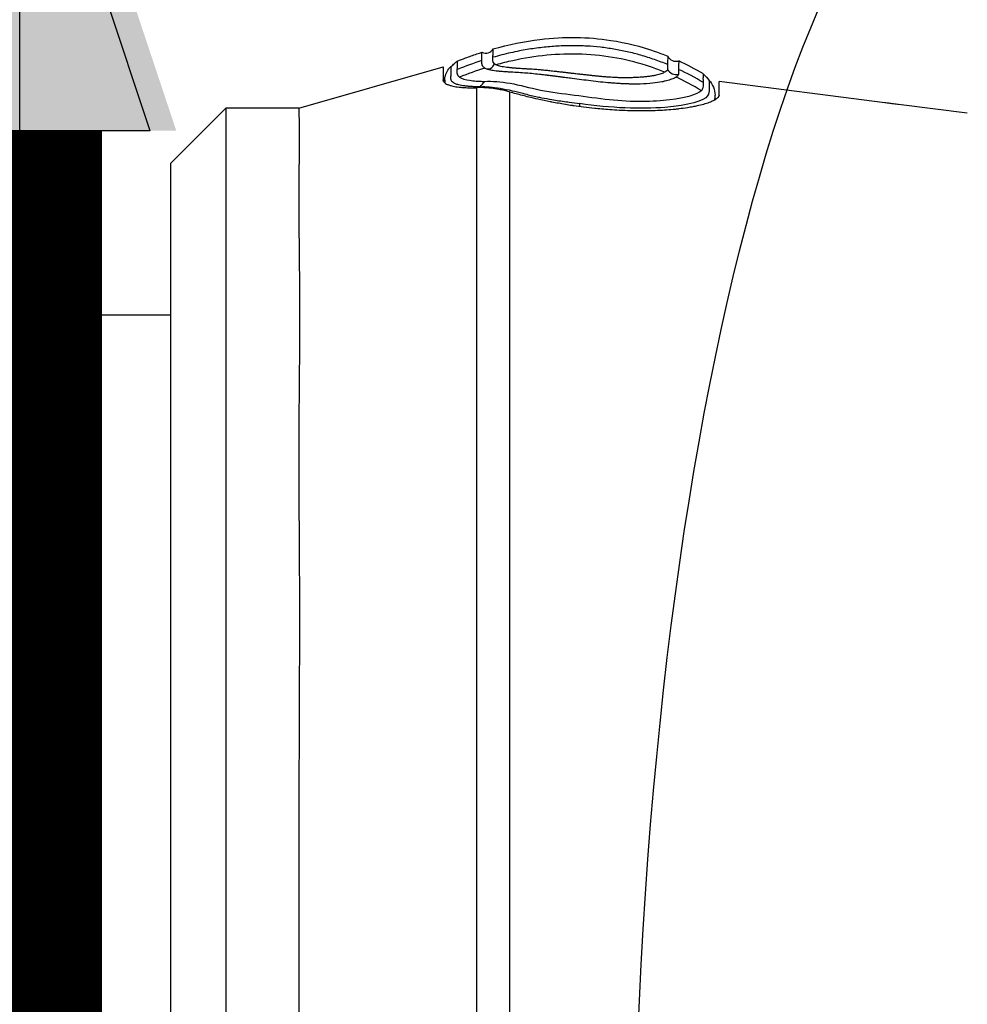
# Model space of a CAD drawing. Header units: millimetres. Extents: x 0 to 4378, y 0 to 2397.
# Tile 480 of 656: x 1405 to 1439, y 1876 to 1911. Entities that reach past the tile are written whole.
import ezdxf

# ---------------------------------------------------------------- set-up
doc = ezdxf.new("R2010")
doc.units = ezdxf.units.MM
doc.header["$LTSCALE"] = 0.2
doc.layers.add('12_Before Rev.Num.', color=5, linetype='Continuous')
doc.layers.add('13_After Rev.Num.', color=6, linetype='Continuous')
doc.styles.add('Rainbow-4.0 Style', font='malgunsl.ttf')
doc.dimstyles.new('Rainbow-4.0 Style', dxfattribs={"dimtxt": 3.5, "dimasz": 2.5, "dimexe": 1, "dimexo": 1, "dimgap": 1, "dimtad": 1, "dimdsep": 46, "dimtxsty": 'Rainbow-4.0 Style', "dimcen": 0, "dimclrd": 251, "dimclre": 251, "dimclrt": 7, "dimazin": 3, "dimtp": 0.1, "dimtm": 0.1, "dimtfac": 0.61, "dimtmove": 0, "dimatfit": 3, "dimfxl": 1, "dimlwd": -1, "dimlwe": -1, "dimarcsym": 1})

# ---------------------------------------------------------------- blocks, each defined once
blk = doc.blocks.new('*D149')
at = {"color": 251, "linetype": 'ByBlock', "transparency": 16777216}
for p, q in [((1404.744, 1904.59), (1404.744, 1965.265)), ((1501.444, 1915.281), (1501.444, 1965.265)), ((1488.944, 1960.265), (1417.244, 1960.265))]:
    blk.add_line(p, q, dxfattribs=at)
at = {"color": 251, "transparency": 16777216}
for points in [[(1417.244, 1962.349), (1417.244, 1958.182), (1404.744, 1960.265)], [(1488.944, 1962.349), (1488.944, 1958.182), (1501.444, 1960.265)]]:
    blk.add_solid(points, dxfattribs=at)
at = {"layer": 'Defpoints', "color": 0, "transparency": 16777216}
for p in [(1404.744, 1960.265), (1501.444, 1910.281), (1404.744, 1899.59)]:
    blk.add_point(p, dxfattribs=at)
at = {"color": 7, "transparency": 16777216, "insert": (1453.094, 1974.313), "char_height": 17.5, "attachment_point": 5, "style": 'Rainbow-4.0 Style'}
blk.add_mtext('96.7', dxfattribs=at)
blk = doc.blocks.new('Blk$A17R2-5W24F')
for p, q in [((-197.241, 1408.2), (-191.98, 1409.703)), ((-191.98, 1409.26), (-191.98, 1409.257)), ((-191.927, 1409.176), (-191.927, 1409.125)), ((-181.938, 1408.68), (-181.938, 1409.168)), ((-181.938, 1408.68), (-181.938, 1409.168)), ((-175.9, 1408.399), (-181.938, 1409.168)), ((-182.086, 1408.557), (-182.086, 1408.538)), ((-201.9, 1406.2), (-199.9, 1408.2)), ((-199.9, 1408.2), (-199.9, 1330.2)), ((-197.241, 1408.2), (-199.9, 1408.2)), ((-189.566, 1408.299), (-189.566, 1408.299)), ((-187.015, 1408.368), (-187.015, 1408.257)), ((-172.9, 1408.014), (-175.4, 1408.332)), ((-189.566, 1406.839), (-189.566, 1406.839)), ((-189.566, 1406.439), (-189.566, 1406.439)), ((-201.9, 1332.2), (-201.9, 1406.2)), ((-189.566, 1405.438), (-189.566, 1405.438)), ((-189.566, 1405.438), (-189.566, 1405.438)), ((-207.4, 1399.675), (-206.4, 1400.675)), ((-206.4, 1400.675), (-206.4, 1337.725)), ((-201.9, 1400.675), (-206.4, 1400.675)), ((-207.4, 1338.725), (-207.4, 1399.675))]:
    blk.add_line(p, q)
for centre, major_axis, ratio, start_param, end_param in [((-190.482, 1410.596), (-0.199, 0.356), 0.831407, 2.296035, 3.622073), ((-346.402, 580.065), (160.838, 830.247), 0.102375, 0.056039, 0.065477), ((-183.497, 1410.262), (-0.344, -0.089), 0.999995, 0.248571, 1.570796), ((-668.912, -1187.939), (-483.31, -2598.562), 0.058286, 3.120436, 3.126751), ((-190.404, 1410.061), (0.103, -0.425), 0.704383, 5.765376, 7.080828), ((-183.492, 1409.786), (-0.225, -0.286), 0.974625, 5.861247, 7.187926), ((-181.898, 1368.514), (-1.503, 41.407), 0.004407, 0.122192, 0.153006), ((-184.743, 1398.865), (-4.562, 11.076), 0.720786, 5.518786, 5.618693), ((-184.849, 1398.381), (4.315, -11.319), 0.717714, 2.404672, 2.506539)]:
    blk.add_ellipse(centre, major_axis=major_axis, ratio=ratio, start_param=start_param, end_param=end_param)
for points, knots in [([(-190.169, 1410.356), (-189.59, 1410.52), (-189.02, 1410.635), (-187.575, 1410.81), (-186.714, 1410.799), (-185.329, 1410.585), (-184.794, 1410.451), (-184.114, 1410.214), (-183.96, 1410.155), (-183.808, 1410.092)], [0.073579, 0.073579, 0.073579, 0.073579, 1.773456, 1.773456, 4.450629, 4.450629, 6.187837, 6.187837, 6.697117, 6.697117, 6.697117, 6.697117]), ([(-191.469, 1409.915), (-191.368, 1409.955), (-191.268, 1409.994), (-191.031, 1410.081), (-190.895, 1410.129), (-190.696, 1410.195), (-190.634, 1410.216), (-190.572, 1410.235)], [-1.0896741, -1.0896741, -1.0896741, -1.0896741, -0.7634499, -0.7634499, -0.3184296, -0.3184296, -0.1133023, -0.1133023, -0.1133023, -0.1133023]), ([(-190.577, 1409.93), (-190.577, 1409.982), (-190.573, 1410.028), (-190.569, 1410.106), (-190.57, 1410.138), (-190.57, 1410.212), (-190.571, 1410.236), (-190.572, 1410.235)], [-0.4993421, -0.4993421, -0.4993421, -0.4993421, -0.3742808, -0.3742808, -0.2496082, -0.2496082, -0.0000001, -0.0000001, -0.0000001, -0.0000001]), ([(-183.811, 1409.787), (-183.969, 1409.852), (-184.129, 1409.913), (-184.453, 1410.026), (-184.618, 1410.079), (-184.95, 1410.174), (-185.116, 1410.217), (-185.445, 1410.291), (-185.607, 1410.323), (-185.932, 1410.377), (-186.096, 1410.4), (-186.425, 1410.437), (-186.59, 1410.451), (-186.844, 1410.465), (-186.932, 1410.469), (-187.196, 1410.476), (-187.373, 1410.476), (-187.733, 1410.465), (-187.915, 1410.455), (-188.283, 1410.423), (-188.468, 1410.402), (-188.838, 1410.35), (-189.023, 1410.319), (-189.316, 1410.262), (-189.423, 1410.24), (-189.742, 1410.168), (-189.955, 1410.114), (-190.17, 1410.053)], [1.942734, 1.942734, 1.942734, 1.942734, 2.457474, 2.457474, 2.98419, 2.98419, 3.510907, 3.510907, 4.015962, 4.015962, 4.522549, 4.522549, 5.027309, 5.027309, 5.294969, 5.294969, 5.829294, 5.829294, 6.374332, 6.374332, 6.921029, 6.921029, 7.461655, 7.461655, 7.771433, 7.771433, 8.384461, 8.384461, 8.384461, 8.384461]), ([(-190.17, 1410.053), (-190.168, 1410.12), (-190.168, 1410.176), (-190.167, 1410.313), (-190.169, 1410.357), (-190.169, 1410.356)], [-5.096168, -5.096168, -5.096168, -5.096168, -3.43283, -3.43283, 0, 0, 0, 0]), ([(-183.918, 1409.511), (-184.087, 1409.58), (-184.258, 1409.644), (-185.234, 1409.974), (-186.09, 1410.132), (-186.95, 1410.165), (-187.796, 1410.196), (-188.631, 1410.108), (-189.652, 1409.885), (-189.856, 1409.835), (-190.06, 1409.778)], [1.993029, 1.993029, 1.993029, 1.993029, 2.541442, 2.541442, 5.082989, 5.1247, 5.1247, 7.624618, 7.624618, 8.25646, 8.25646, 8.25646, 8.25646]), ([(-191.698, 1409.716), (-191.655, 1409.753), (-191.614, 1409.789), (-191.573, 1409.825), (-191.538, 1409.855), (-191.503, 1409.885), (-191.469, 1409.915)], [-0.3063844, -0.3063844, -0.3063844, -0.3063844, -0.1395606, -0.1395606, -0.1395606, 0, 0, 0, 0]), ([(-191.47, 1409.609), (-191.46, 1409.715), (-191.465, 1409.793), (-191.466, 1409.893), (-191.467, 1409.917), (-191.469, 1409.915)], [35.720727, 35.720727, 35.720727, 35.720727, 38.259702, 38.259702, 40.798702, 40.798702, 40.798702, 40.798702]), ([(-190.465, 1409.658), (-190.484, 1409.671), (-190.498, 1409.683), (-190.51, 1409.695), (-190.512, 1409.696), (-190.513, 1409.698), (-190.514, 1409.699), (-190.517, 1409.701), (-190.519, 1409.704), (-190.521, 1409.706), (-190.532, 1409.718), (-190.54, 1409.731), (-190.547, 1409.743), (-190.549, 1409.746), (-190.55, 1409.75), (-190.552, 1409.753), (-190.557, 1409.763), (-190.561, 1409.774), (-190.564, 1409.784), (-190.564, 1409.785), (-190.564, 1409.786), (-190.564, 1409.786), (-190.565, 1409.79), (-190.566, 1409.794), (-190.567, 1409.798), (-190.57, 1409.81), (-190.571, 1409.822), (-190.573, 1409.834), (-190.573, 1409.838), (-190.573, 1409.841), (-190.573, 1409.844), (-190.575, 1409.859), (-190.575, 1409.874), (-190.576, 1409.888), (-190.576, 1409.891), (-190.576, 1409.894), (-190.576, 1409.896), (-190.576, 1409.9), (-190.576, 1409.903), (-190.576, 1409.907), (-190.576, 1409.915), (-190.577, 1409.923), (-190.577, 1409.93)], [-6.865662, -6.865662, -6.865662, -6.865662, -6.609399, -6.609399, -6.609399, -6.579813, -6.579813, -6.579813, -6.53091, -6.53091, -6.53091, -6.266176, -6.266176, -6.266176, -6.199058, -6.199058, -6.199058, -5.970801, -5.970801, -5.970801, -5.957017, -5.957017, -5.957017, -5.869205, -5.869205, -5.869205, -5.609456, -5.609456, -5.609456, -5.540502, -5.540502, -5.540502, -5.212131, -5.212131, -5.212131, -5.149586, -5.149586, -5.149586, -5.069835, -5.069835, -5.069835, -4.883829, -4.883829, -4.883829, -4.883829]), ([(-190.118, 1409.817), (-190.19, 1409.897), (-190.172, 1409.976), (-190.17, 1410.049), (-190.17, 1410.051), (-190.17, 1410.053)], [-6.865662, -6.865662, -6.865662, -6.865662, -5.149247, -5.149247, -5.09617, -5.09617, -5.09617, -5.09617]), ([(-183.407, 1409.919), (-183.407, 1409.919), (-183.408, 1409.893), (-183.409, 1409.829), (-183.41, 1409.814), (-183.41, 1409.786), (-183.41, 1409.773), (-183.411, 1409.718), (-183.411, 1409.669), (-183.412, 1409.612)], [-0.5012623, -0.5012623, -0.5012623, -0.5012623, -0.2506621, -0.2506621, -0.1880427, -0.1880427, -0.1410103, -0.1410103, -0.0000618, -0.0000618, -0.0000618, -0.0000618]), ([(-191.98, 1409.703), (-191.98, 1409.703), (-191.98, 1409.703), (-191.98, 1409.703), (-191.98, 1409.555), (-191.98, 1409.257)], [0.6052494, 0.6052494, 0.6052494, 0.6052494, 0.6061918, 0.6061918, 1.2123836, 1.2123836, 1.2123836, 1.2123836]), ([(-191.927, 1409.218), (-191.927, 1409.36), (-191.869, 1409.515), (-191.777, 1409.632), (-191.753, 1409.663), (-191.726, 1409.692), (-191.698, 1409.716)], [0, 0, 0, 0, 0.4588307, 0.4588307, 0.4588307, 0.5812012, 0.5812012, 0.5812012, 0.5812012]), ([(-190.636, 1408.983), (-190.681, 1408.982), (-190.725, 1408.981), (-190.768, 1408.981), (-190.804, 1408.981), (-190.839, 1408.982), (-190.873, 1408.983), (-190.931, 1408.985), (-190.988, 1408.988), (-191.041, 1408.993), (-191.056, 1408.994), (-191.071, 1408.995), (-191.086, 1408.997), (-191.139, 1409.002), (-191.189, 1409.008), (-191.235, 1409.014), (-191.241, 1409.015), (-191.248, 1409.016), (-191.255, 1409.017), (-191.258, 1409.018), (-191.261, 1409.018), (-191.264, 1409.018), (-191.337, 1409.03), (-191.4, 1409.043), (-191.455, 1409.059), (-191.464, 1409.062), (-191.474, 1409.065), (-191.483, 1409.068), (-191.523, 1409.082), (-191.558, 1409.097), (-191.586, 1409.113), (-191.596, 1409.118), (-191.604, 1409.124), (-191.612, 1409.13), (-191.614, 1409.131), (-191.615, 1409.132), (-191.616, 1409.133), (-191.655, 1409.161), (-191.677, 1409.192), (-191.689, 1409.223), (-191.691, 1409.228), (-191.693, 1409.232), (-191.694, 1409.236), (-191.706, 1409.275), (-191.703, 1409.315), (-191.699, 1409.353), (-191.696, 1409.376), (-191.693, 1409.399), (-191.691, 1409.421), (-191.691, 1409.43), (-191.69, 1409.438), (-191.691, 1409.446), (-191.691, 1409.447), (-191.691, 1409.448), (-191.691, 1409.449), (-191.693, 1409.486), (-191.694, 1409.519), (-191.694, 1409.548), (-191.695, 1409.56), (-191.695, 1409.572), (-191.695, 1409.582), (-191.696, 1409.608), (-191.696, 1409.63), (-191.697, 1409.648), (-191.697, 1409.65), (-191.697, 1409.652), (-191.697, 1409.654), (-191.697, 1409.654), (-191.697, 1409.655), (-191.697, 1409.655), (-191.697, 1409.671), (-191.698, 1409.684), (-191.698, 1409.694), (-191.698, 1409.704), (-191.698, 1409.711), (-191.698, 1409.714), (-191.698, 1409.716), (-191.698, 1409.717), (-191.698, 1409.716), (-191.698, 1409.716), (-191.698, 1409.716), (-191.698, 1409.716)], [-37.039105, -37.039105, -37.039105, -37.039105, -36.822836, -36.822836, -36.822836, -36.643389, -36.643389, -36.643389, -36.332343, -36.332343, -36.332343, -36.24204, -36.24204, -36.24204, -35.922154, -35.922154, -35.922154, -35.874662, -35.874662, -35.874662, -35.852961, -35.852961, -35.852961, -35.331588, -35.331588, -35.331588, -35.24004, -35.24004, -35.24004, -34.826921, -34.826921, -34.826921, -34.689772, -34.689772, -34.689772, -34.66644, -34.66644, -34.66644, -33.987442, -33.987442, -33.987442, -33.892512, -33.892512, -33.892512, -33.050799, -33.050799, -33.050799, -32.53158, -32.53158, -32.53158, -32.31956, -32.31956, -32.31956, -32.29683, -32.29683, -32.29683, -31.361691, -31.361691, -31.361691, -30.969429, -30.969429, -30.969429, -30.041878, -30.041878, -30.041878, -29.935323, -29.935323, -29.935323, -29.920458, -29.920458, -29.920458, -29.01852, -29.01852, -29.01852, -28.106501, -28.106501, -28.106501, -27.574383, -27.574383, -27.574383, -27.547428, -27.547428, -27.547428, -27.547428]), ([(-191.389, 1409.331), (-191.395, 1409.336), (-191.4, 1409.341), (-191.405, 1409.345), (-191.415, 1409.356), (-191.424, 1409.367), (-191.432, 1409.378), (-191.437, 1409.386), (-191.442, 1409.394), (-191.447, 1409.401), (-191.451, 1409.409), (-191.455, 1409.417), (-191.458, 1409.425), (-191.462, 1409.435), (-191.465, 1409.444), (-191.467, 1409.453), (-191.469, 1409.46), (-191.47, 1409.466), (-191.471, 1409.472), (-191.473, 1409.488), (-191.474, 1409.503), (-191.474, 1409.519), (-191.474, 1409.52), (-191.474, 1409.52), (-191.474, 1409.52), (-191.474, 1409.536), (-191.474, 1409.55), (-191.473, 1409.565), (-191.473, 1409.567), (-191.473, 1409.569), (-191.473, 1409.572), (-191.472, 1409.584), (-191.47, 1409.597), (-191.47, 1409.609)], [33.655801, 33.655801, 33.655801, 33.655801, 33.760753, 33.760753, 33.760753, 33.999826, 33.999826, 33.999826, 34.167322, 34.167322, 34.167322, 34.344655, 34.344655, 34.344655, 34.552306, 34.552306, 34.552306, 34.688313, 34.688313, 34.688313, 35.03414, 35.03414, 35.03414, 35.045022, 35.045022, 35.045022, 35.377316, 35.377316, 35.377316, 35.42629, 35.42629, 35.42629, 35.7207, 35.7207, 35.7207, 35.7207]), ([(-183.504, 1409.33), (-183.521, 1409.32), (-183.539, 1409.309), (-183.56, 1409.299), (-183.58, 1409.289), (-183.603, 1409.279), (-183.627, 1409.269), (-183.652, 1409.259), (-183.679, 1409.249), (-183.707, 1409.24), (-183.736, 1409.23), (-183.766, 1409.221), (-183.799, 1409.212), (-183.832, 1409.202), (-183.867, 1409.193), (-183.904, 1409.185), (-183.941, 1409.176), (-183.98, 1409.168), (-184.021, 1409.16), (-184.122, 1409.14), (-184.234, 1409.123), (-184.357, 1409.109), (-184.497, 1409.093), (-184.649, 1409.084), (-184.811, 1409.08), (-184.861, 1409.079), (-184.911, 1409.078), (-184.963, 1409.078), (-184.979, 1409.078), (-184.995, 1409.078), (-185.011, 1409.078), (-185.065, 1409.078), (-185.119, 1409.079), (-185.174, 1409.08), (-185.192, 1409.081), (-185.21, 1409.081), (-185.228, 1409.082), (-185.237, 1409.082), (-185.246, 1409.082), (-185.255, 1409.082), (-185.29, 1409.084), (-185.325, 1409.085), (-185.36, 1409.086), (-185.394, 1409.088), (-185.429, 1409.089), (-185.464, 1409.091), (-185.516, 1409.094), (-185.569, 1409.097), (-185.622, 1409.1), (-185.656, 1409.102), (-185.691, 1409.105), (-185.725, 1409.107), (-185.778, 1409.111), (-185.831, 1409.115), (-185.884, 1409.12), (-185.892, 1409.12), (-185.9, 1409.121), (-185.908, 1409.121), (-186.134, 1409.14), (-186.368, 1409.165), (-186.606, 1409.194), (-186.835, 1409.221), (-187.065, 1409.251), (-187.292, 1409.281), (-187.328, 1409.286), (-187.365, 1409.291), (-187.401, 1409.296), (-187.435, 1409.3), (-187.468, 1409.304), (-187.501, 1409.308), (-187.538, 1409.313), (-187.574, 1409.318), (-187.611, 1409.323), (-187.628, 1409.325), (-187.645, 1409.327), (-187.662, 1409.329), (-187.704, 1409.335), (-187.745, 1409.34), (-187.786, 1409.345), (-187.826, 1409.35), (-187.867, 1409.356), (-187.907, 1409.361), (-187.952, 1409.367), (-187.997, 1409.372), (-188.042, 1409.378), (-188.09, 1409.384), (-188.138, 1409.39), (-188.185, 1409.396), (-188.194, 1409.397), (-188.203, 1409.398), (-188.212, 1409.399), (-188.221, 1409.4), (-188.23, 1409.401), (-188.24, 1409.403), (-188.299, 1409.41), (-188.359, 1409.417), (-188.417, 1409.424), (-188.436, 1409.426), (-188.455, 1409.428), (-188.474, 1409.43), (-188.668, 1409.451), (-188.853, 1409.469), (-189.027, 1409.481), (-189.221, 1409.495), (-189.404, 1409.505), (-189.572, 1409.515), (-189.596, 1409.517), (-189.619, 1409.518), (-189.642, 1409.52), (-189.687, 1409.523), (-189.73, 1409.525), (-189.772, 1409.528), (-189.778, 1409.529), (-189.785, 1409.529), (-189.791, 1409.53), (-189.824, 1409.532), (-189.856, 1409.535), (-189.888, 1409.537), (-189.902, 1409.538), (-189.915, 1409.54), (-189.929, 1409.541), (-189.973, 1409.545), (-190.015, 1409.549), (-190.054, 1409.554), (-190.094, 1409.558), (-190.131, 1409.563), (-190.167, 1409.569), (-190.201, 1409.574), (-190.234, 1409.58), (-190.265, 1409.586), (-190.295, 1409.593), (-190.322, 1409.6), (-190.348, 1409.607), (-190.35, 1409.608), (-190.353, 1409.609), (-190.356, 1409.61), (-190.378, 1409.616), (-190.398, 1409.624), (-190.416, 1409.631), (-190.434, 1409.64), (-190.451, 1409.648), (-190.465, 1409.658)], [-16.234798, -16.234798, -16.234798, -16.234798, -16.026959, -16.026959, -16.026959, -15.818142, -15.818142, -15.818142, -15.608132, -15.608132, -15.608132, -15.39666, -15.39666, -15.39666, -15.183436, -15.183436, -15.183436, -14.968149, -14.968149, -14.968149, -14.441384, -14.441384, -14.441384, -13.841738, -13.841738, -13.841738, -13.657657, -13.657657, -13.657657, -13.601016, -13.601016, -13.601016, -13.412105, -13.412105, -13.412105, -13.35156, -13.35156, -13.35156, -13.32125, -13.32125, -13.32125, -13.203501, -13.203501, -13.203501, -13.09019, -13.09019, -13.09019, -12.919316, -12.919316, -12.919316, -12.809467, -12.809467, -12.809467, -12.642849, -12.642849, -12.642849, -12.618729, -12.618729, -12.618729, -11.917254, -11.917254, -11.917254, -11.240825, -11.240825, -11.240825, -11.131708, -11.131708, -11.131708, -11.032541, -11.032541, -11.032541, -10.922432, -10.922432, -10.922432, -10.870941, -10.870941, -10.870941, -10.745498, -10.745498, -10.745498, -10.621827, -10.621827, -10.621827, -10.482677, -10.482677, -10.482677, -10.333957, -10.333957, -10.333957, -10.305209, -10.305209, -10.305209, -10.27642, -10.27642, -10.27642, -10.086765, -10.086765, -10.086765, -10.024469, -10.024469, -10.024469, -9.391969, -9.391969, -9.391969, -8.682835, -8.682835, -8.682835, -8.583471, -8.583471, -8.583471, -8.390355, -8.390355, -8.390355, -8.360443, -8.360443, -8.360443, -8.207277, -8.207277, -8.207277, -8.139102, -8.139102, -8.139102, -7.919546, -7.919546, -7.919546, -7.702043, -7.702043, -7.702043, -7.486681, -7.486681, -7.486681, -7.273538, -7.273538, -7.273538, -7.251281, -7.251281, -7.251281, -7.062748, -7.062748, -7.062748, -6.865662, -6.865662, -6.865662, -6.865662]), ([(-190.06, 1409.778), (-190.072, 1409.785), (-190.083, 1409.791), (-190.093, 1409.797), (-190.102, 1409.804), (-190.111, 1409.81), (-190.118, 1409.817)], [0, 0, 0, 0, 0.01422053, 0.01422053, 0.01422053, 0.02836464, 0.02836464, 0.02836464, 0.02836464]), ([(-186.174, 1409.347), (-186.193, 1409.349), (-186.211, 1409.351), (-186.23, 1409.352), (-186.273, 1409.356), (-186.315, 1409.36), (-186.358, 1409.365), (-186.399, 1409.369), (-186.441, 1409.373), (-186.482, 1409.377), (-186.524, 1409.381), (-186.566, 1409.386), (-186.608, 1409.39), (-186.65, 1409.395), (-186.693, 1409.399), (-186.736, 1409.404), (-186.74, 1409.405), (-186.744, 1409.405), (-186.748, 1409.405), (-186.798, 1409.411), (-186.847, 1409.416), (-186.895, 1409.422), (-186.899, 1409.422), (-186.903, 1409.423), (-186.907, 1409.423), (-186.928, 1409.425), (-186.949, 1409.428), (-186.97, 1409.43), (-186.991, 1409.433), (-187.012, 1409.435), (-187.033, 1409.437), (-187.072, 1409.442), (-187.11, 1409.446), (-187.149, 1409.451), (-187.19, 1409.455), (-187.232, 1409.46), (-187.273, 1409.465), (-187.317, 1409.47), (-187.361, 1409.475), (-187.405, 1409.48), (-187.446, 1409.485), (-187.488, 1409.49), (-187.53, 1409.495), (-187.574, 1409.5), (-187.618, 1409.505), (-187.662, 1409.51), (-187.673, 1409.512), (-187.684, 1409.513), (-187.695, 1409.514), (-187.737, 1409.519), (-187.779, 1409.524), (-187.82, 1409.528), (-187.861, 1409.533), (-187.902, 1409.538), (-187.943, 1409.542), (-187.98, 1409.546), (-188.017, 1409.55), (-188.054, 1409.554), (-188.11, 1409.56), (-188.165, 1409.566), (-188.219, 1409.572), (-188.258, 1409.576), (-188.296, 1409.58), (-188.334, 1409.583), (-188.38, 1409.588), (-188.425, 1409.592), (-188.47, 1409.596), (-188.505, 1409.599), (-188.541, 1409.602), (-188.576, 1409.605), (-188.613, 1409.608), (-188.65, 1409.611), (-188.687, 1409.614), (-188.722, 1409.616), (-188.756, 1409.618), (-188.79, 1409.62), (-188.819, 1409.622), (-188.848, 1409.623), (-188.877, 1409.625), (-188.891, 1409.625), (-188.906, 1409.626), (-188.92, 1409.626), (-188.942, 1409.627), (-188.964, 1409.628), (-188.985, 1409.629), (-189.019, 1409.631), (-189.052, 1409.633), (-189.084, 1409.635), (-189.111, 1409.637), (-189.138, 1409.639), (-189.164, 1409.641), (-189.207, 1409.644), (-189.25, 1409.647), (-189.291, 1409.65), (-189.303, 1409.65), (-189.315, 1409.651), (-189.327, 1409.652), (-189.373, 1409.656), (-189.417, 1409.659), (-189.46, 1409.663), (-189.465, 1409.664), (-189.47, 1409.664), (-189.475, 1409.665), (-189.504, 1409.667), (-189.532, 1409.67), (-189.56, 1409.673), (-189.577, 1409.675), (-189.593, 1409.677), (-189.609, 1409.679), (-189.651, 1409.683), (-189.691, 1409.689), (-189.728, 1409.694), (-189.766, 1409.7), (-189.801, 1409.705), (-189.834, 1409.712), (-189.866, 1409.718), (-189.896, 1409.724), (-189.924, 1409.731), (-189.951, 1409.738), (-189.977, 1409.746), (-189.999, 1409.754), (-190.022, 1409.761), (-190.042, 1409.77), (-190.06, 1409.778)], [-12.546701, -12.546701, -12.546701, -12.546701, -12.483026, -12.483026, -12.483026, -12.341111, -12.341111, -12.341111, -12.204741, -12.204741, -12.204741, -12.067764, -12.067764, -12.067764, -11.928811, -11.928811, -11.928811, -11.915365, -11.915365, -11.915365, -11.755971, -11.755971, -11.755971, -11.742692, -11.742692, -11.742692, -11.674601, -11.674601, -11.674601, -11.605161, -11.605161, -11.605161, -11.478618, -11.478618, -11.478618, -11.341953, -11.341953, -11.341953, -11.197976, -11.197976, -11.197976, -11.061509, -11.061509, -11.061509, -10.916193, -10.916193, -10.916193, -10.879513, -10.879513, -10.879513, -10.740833, -10.740833, -10.740833, -10.602154, -10.602154, -10.602154, -10.47376, -10.47376, -10.47376, -10.279513, -10.279513, -10.279513, -10.141882, -10.141882, -10.141882, -9.976487, -9.976487, -9.976487, -9.844478, -9.844478, -9.844478, -9.702254, -9.702254, -9.702254, -9.566809, -9.566809, -9.566809, -9.450571, -9.450571, -9.450571, -9.391324, -9.391324, -9.391324, -9.300813, -9.300813, -9.300813, -9.160415, -9.160415, -9.160415, -9.043812, -9.043812, -9.043812, -8.849774, -8.849774, -8.849774, -8.794334, -8.794334, -8.794334, -8.576118, -8.576118, -8.576118, -8.550886, -8.550886, -8.550886, -8.401614, -8.401614, -8.401614, -8.312237, -8.312237, -8.312237, -8.077395, -8.077395, -8.077395, -7.845945, -7.845945, -7.845945, -7.617594, -7.617594, -7.617594, -7.392075, -7.392075, -7.392075, -7.169122, -7.169122, -7.169122, -7.169122]), ([(-183.918, 1409.511), (-183.935, 1409.5), (-183.955, 1409.49), (-183.977, 1409.481), (-183.998, 1409.471), (-184.022, 1409.462), (-184.048, 1409.452), (-184.075, 1409.443), (-184.103, 1409.434), (-184.133, 1409.426), (-184.164, 1409.417), (-184.197, 1409.409), (-184.232, 1409.401), (-184.268, 1409.393), (-184.305, 1409.386), (-184.345, 1409.379), (-184.385, 1409.371), (-184.428, 1409.365), (-184.473, 1409.359), (-184.518, 1409.353), (-184.566, 1409.347), (-184.616, 1409.342), (-184.64, 1409.339), (-184.664, 1409.337), (-184.688, 1409.335), (-184.717, 1409.333), (-184.746, 1409.33), (-184.776, 1409.328), (-184.786, 1409.327), (-184.797, 1409.327), (-184.808, 1409.326), (-184.845, 1409.323), (-184.883, 1409.321), (-184.921, 1409.319), (-184.931, 1409.319), (-184.94, 1409.318), (-184.95, 1409.318), (-184.989, 1409.315), (-185.029, 1409.313), (-185.07, 1409.312), (-185.094, 1409.311), (-185.117, 1409.31), (-185.141, 1409.309), (-185.195, 1409.307), (-185.25, 1409.307), (-185.306, 1409.306), (-185.322, 1409.306), (-185.338, 1409.306), (-185.354, 1409.306), (-185.403, 1409.307), (-185.453, 1409.307), (-185.504, 1409.308), (-185.534, 1409.309), (-185.564, 1409.31), (-185.594, 1409.311), (-185.648, 1409.313), (-185.703, 1409.315), (-185.759, 1409.318), (-185.797, 1409.32), (-185.836, 1409.322), (-185.875, 1409.325), (-185.924, 1409.328), (-185.974, 1409.331), (-186.024, 1409.335), (-186.073, 1409.339), (-186.123, 1409.343), (-186.174, 1409.347)], [-16.152776, -16.152776, -16.152776, -16.152776, -15.932591, -15.932591, -15.932591, -15.710852, -15.710852, -15.710852, -15.486951, -15.486951, -15.486951, -15.260236, -15.260236, -15.260236, -15.029975, -15.029975, -15.029975, -14.795327, -14.795327, -14.795327, -14.555298, -14.555298, -14.555298, -14.440386, -14.440386, -14.440386, -14.307585, -14.307585, -14.307585, -14.260198, -14.260198, -14.260198, -14.096875, -14.096875, -14.096875, -14.057169, -14.057169, -14.057169, -13.890926, -13.890926, -13.890926, -13.796099, -13.796099, -13.796099, -13.581276, -13.581276, -13.581276, -13.520847, -13.520847, -13.520847, -13.33325, -13.33325, -13.33325, -13.223467, -13.223467, -13.223467, -13.025499, -13.025499, -13.025499, -12.889361, -12.889361, -12.889361, -12.716849, -12.716849, -12.716849, -12.546701, -12.546701, -12.546701, -12.546701]), ([(-183.811, 1409.614), (-183.812, 1409.605), (-183.814, 1409.597), (-183.823, 1409.579), (-183.83, 1409.569), (-183.859, 1409.543), (-183.885, 1409.527), (-183.918, 1409.511)], [0.000001, 0.000001, 0.000001, 0.000001, 0.01709368, 0.01709368, 0.0378542, 0.0378542, 0.07570865, 0.07570865, 0.07570865, 0.07570865]), ([(-183.811, 1409.787), (-183.81, 1409.763), (-183.811, 1409.739), (-183.811, 1409.686), (-183.812, 1409.646), (-183.811, 1409.614)], [0.00009, 0.00009, 0.00009, 0.00009, 0.0569922, 0.0569922, 0.1141254, 0.1141254, 0.1141254, 0.1141254]), ([(-191.98, 1409.257), (-191.98, 1409.254), (-191.98, 1409.25), (-191.98, 1409.247), (-191.98, 1409.244), (-191.98, 1409.241), (-191.98, 1409.237), (-191.98, 1409.236), (-191.98, 1409.235), (-191.98, 1409.233), (-191.98, 1409.232), (-191.98, 1409.231), (-191.98, 1409.23), (-191.98, 1409.226), (-191.98, 1409.222), (-191.98, 1409.218), (-191.98, 1409.217), (-191.98, 1409.215), (-191.979, 1409.214), (-191.979, 1409.21), (-191.978, 1409.207), (-191.978, 1409.203), (-191.977, 1409.199), (-191.976, 1409.196), (-191.974, 1409.192), (-191.974, 1409.19), (-191.973, 1409.189), (-191.973, 1409.187), (-191.972, 1409.186), (-191.972, 1409.185), (-191.971, 1409.184), (-191.965, 1409.169), (-191.956, 1409.155), (-191.944, 1409.142), (-191.939, 1409.136), (-191.932, 1409.129), (-191.925, 1409.123), (-191.907, 1409.108), (-191.885, 1409.093), (-191.858, 1409.079), (-191.83, 1409.064), (-191.796, 1409.05), (-191.758, 1409.038), (-191.741, 1409.032), (-191.722, 1409.026), (-191.702, 1409.021), (-191.676, 1409.014), (-191.648, 1409.007), (-191.619, 1409.001), (-191.556, 1408.988), (-191.485, 1408.977), (-191.406, 1408.968), (-191.36, 1408.963), (-191.312, 1408.959), (-191.261, 1408.955), (-191.192, 1408.95), (-191.119, 1408.947), (-191.041, 1408.945), (-190.963, 1408.943), (-190.881, 1408.943), (-190.795, 1408.944), (-190.787, 1408.944), (-190.778, 1408.945), (-190.77, 1408.949)], [-0.3780935, -0.3780935, -0.3780935, -0.3780935, -0.3727109, -0.3727109, -0.3727109, -0.3664788, -0.3664788, -0.3664788, -0.3638433, -0.3638433, -0.3638433, -0.3610967, -0.3610967, -0.3610967, -0.3527538, -0.3527538, -0.3527538, -0.3494895, -0.3494895, -0.3494895, -0.3408612, -0.3408612, -0.3408612, -0.3325641, -0.3325641, -0.3325641, -0.3289343, -0.3289343, -0.3289343, -0.3269457, -0.3269457, -0.3269457, -0.296525, -0.296525, -0.296525, -0.2821356, -0.2821356, -0.2821356, -0.2455482, -0.2455482, -0.2455482, -0.2065115, -0.2065115, -0.2065115, -0.188521, -0.188521, -0.188521, -0.1647929, -0.1647929, -0.1647929, -0.1138401, -0.1138401, -0.1138401, -0.084333, -0.084333, -0.084333, -0.0442219, -0.0442219, -0.0442219, -0.0042156, -0.0042156, -0.0042156, -0.0003025, -0.0003025, -0.0003025, -0.0003025]), ([(-191.927, 1409.129), (-191.941, 1409.141), (-191.952, 1409.154), (-191.961, 1409.167), (-191.965, 1409.174), (-191.969, 1409.18), (-191.971, 1409.187), (-191.972, 1409.188), (-191.972, 1409.189), (-191.972, 1409.19), (-191.974, 1409.194), (-191.975, 1409.198), (-191.976, 1409.201), (-191.977, 1409.205), (-191.978, 1409.209), (-191.979, 1409.212), (-191.979, 1409.214), (-191.979, 1409.216), (-191.979, 1409.217), (-191.98, 1409.221), (-191.98, 1409.224), (-191.98, 1409.228), (-191.98, 1409.229), (-191.98, 1409.23), (-191.98, 1409.23)], [-0.11536978, -0.11536978, -0.11536978, -0.11536978, -0.08038727, -0.08038727, -0.08038727, -0.06258633, -0.06258633, -0.06258633, -0.06051252, -0.06051252, -0.06051252, -0.05037031, -0.05037031, -0.05037031, -0.03979883, -0.03979883, -0.03979883, -0.03503989, -0.03503989, -0.03503989, -0.02478401, -0.02478401, -0.02478401, -0.02296161, -0.02296161, -0.02296161, -0.02296161]), ([(-191.927, 1409.218), (-191.927, 1409.218), (-191.928, 1409.201), (-191.927, 1409.155), (-191.927, 1409.146), (-191.927, 1409.136), (-191.927, 1409.125)], [-137.742306, -137.742306, -137.742306, -137.742306, -135.362241, -135.362241, -135.362241, -134.896787, -134.896787, -134.896787, -134.896787]), ([(-191.389, 1409.331), (-191.315, 1409.271), (-191.157, 1409.237), (-190.951, 1409.205), (-190.866, 1409.195), (-190.73, 1409.186), (-190.681, 1409.184), (-190.607, 1409.179), (-190.582, 1409.178), (-190.526, 1409.176), (-190.499, 1409.176), (-190.472, 1409.178)], [0.0000538, 0.0000538, 0.0000538, 0.0000538, 0.1360295, 0.1360295, 0.2106392, 0.2106392, 0.2494225, 0.2494225, 0.2689535, 0.2689535, 0.2912981, 0.2912981, 0.2912981, 0.2912981]), ([(-190.472, 1409.178), (-190.2, 1409.192), (-189.887, 1409.167), (-189.203, 1409.049), (-188.832, 1408.94), (-188.043, 1408.785), (-187.626, 1408.734), (-186.78, 1408.628), (-186.349, 1408.561), (-185.102, 1408.429), (-184.329, 1408.441), (-183.141, 1408.583), (-182.726, 1408.709), (-182.587, 1408.843)], [-31.415738, -31.415738, -31.415738, -31.415738, -30.087278, -30.087278, -28.758819, -28.758819, -27.43036, -27.43036, -26.101901, -26.101901, -23.444982, -23.444982, -20.788081, -20.788081, -20.788081, -20.788081]), ([(-182.296, 1409.214), (-182.3, 1409.218), (-182.293, 1409.171), (-182.313, 1408.978), (-182.248, 1408.825), (-182.472, 1408.469), (-183.057, 1408.304), (-184.763, 1408.158), (-185.889, 1408.202), (-187.015, 1408.368)], [0, 0, 0, 0, 3.441683, 3.441683, 6.883366, 6.883366, 10.325049, 10.325049, 13.766731, 13.766731, 13.766731, 13.766731]), ([(-183.411, 1409.437), (-183.412, 1409.433), (-183.413, 1409.43), (-183.414, 1409.426), (-183.418, 1409.413), (-183.426, 1409.4), (-183.437, 1409.386), (-183.439, 1409.384), (-183.442, 1409.381), (-183.444, 1409.378), (-183.453, 1409.369), (-183.463, 1409.359), (-183.475, 1409.35), (-183.478, 1409.348), (-183.481, 1409.345), (-183.485, 1409.343), (-183.491, 1409.339), (-183.497, 1409.334), (-183.504, 1409.33)], [-16.9650672, -16.9650672, -16.9650672, -16.9650672, -16.8938577, -16.8938577, -16.8938577, -16.6195135, -16.6195135, -16.6195135, -16.565263, -16.565263, -16.565263, -16.3716613, -16.3716613, -16.3716613, -16.3245232, -16.3245232, -16.3245232, -16.2362719, -16.2362719, -16.2362719, -16.2362719]), ([(-182.511, 1409.135), (-182.509, 1409.164), (-182.51, 1409.193), (-182.511, 1409.22), (-182.511, 1409.222), (-182.511, 1409.225), (-182.511, 1409.227), (-182.512, 1409.246), (-182.512, 1409.264), (-182.512, 1409.281), (-182.512, 1409.285), (-182.512, 1409.289), (-182.512, 1409.293), (-182.512, 1409.295), (-182.512, 1409.298), (-182.512, 1409.301), (-182.511, 1409.303), (-182.511, 1409.306), (-182.511, 1409.309), (-182.509, 1409.329), (-182.509, 1409.348), (-182.508, 1409.364), (-182.508, 1409.366), (-182.508, 1409.368), (-182.508, 1409.37), (-182.508, 1409.387), (-182.509, 1409.401), (-182.509, 1409.412), (-182.509, 1409.424), (-182.508, 1409.433), (-182.507, 1409.438), (-182.507, 1409.443), (-182.506, 1409.445), (-182.506, 1409.445), (-182.506, 1409.445), (-182.506, 1409.445), (-182.506, 1409.445)], [-18.712231, -18.712231, -18.712231, -18.712231, -17.96021, -17.96021, -17.96021, -17.892214, -17.892214, -17.892214, -17.333339, -17.333339, -17.333339, -17.194469, -17.194469, -17.194469, -17.101944, -17.101944, -17.101944, -16.997475, -16.997475, -16.997475, -16.213042, -16.213042, -16.213042, -16.10971, -16.10971, -16.10971, -15.300883, -15.300883, -15.300883, -14.415103, -14.415103, -14.415103, -13.60411, -13.60411, -13.60411, -13.589462, -13.589462, -13.589462, -13.589462]), ([(-189.566, 1408.79), (-189.571, 1408.792), (-189.577, 1408.793), (-189.582, 1408.795), (-189.608, 1408.803), (-189.637, 1408.81), (-189.666, 1408.818), (-189.699, 1408.827), (-189.732, 1408.835), (-189.765, 1408.843), (-189.83, 1408.858), (-189.894, 1408.871), (-189.958, 1408.883), (-190.051, 1408.9), (-190.142, 1408.914), (-190.231, 1408.924), (-190.262, 1408.928), (-190.293, 1408.931), (-190.324, 1408.934), (-190.403, 1408.941), (-190.48, 1408.946), (-190.555, 1408.948), (-190.592, 1408.949), (-190.629, 1408.95), (-190.665, 1408.95), (-190.683, 1408.951), (-190.701, 1408.951), (-190.718, 1408.95), (-190.737, 1408.95), (-190.754, 1408.95), (-190.77, 1408.949)], [0.0000177, 0.0000177, 0.0000177, 0.0000177, 0.0018436, 0.0018436, 0.0018436, 0.0113111, 0.0113111, 0.0113111, 0.0219172, 0.0219172, 0.0219172, 0.0430262, 0.0430262, 0.0430262, 0.0740295, 0.0740295, 0.0740295, 0.0849798, 0.0849798, 0.0849798, 0.113141, 0.113141, 0.113141, 0.1272106, 0.1272106, 0.1272106, 0.1342458, 0.1342458, 0.1342458, 0.1416401, 0.1416401, 0.1416401, 0.1416401]), ([(-190.77, 1408.949), (-190.77, 1407.912), (-190.77, 1406.145), (-190.77, 1402.507), (-190.77, 1401.064), (-190.77, 1397.892), (-190.77, 1396.172), (-190.77, 1392.467), (-190.77, 1390.46), (-190.77, 1386.292), (-190.77, 1384.133), (-190.77, 1379.665), (-190.77, 1377.334), (-190.77, 1372.662), (-190.77, 1370.315), (-190.77, 1363.24), (-190.77, 1358.504), (-190.77, 1351.911), (-190.77, 1349.812), (-190.77, 1345.811), (-190.77, 1343.891), (-190.77, 1340.353), (-190.77, 1338.737), (-190.77, 1335.806), (-190.77, 1334.481), (-190.77, 1331.194), (-190.77, 1329.708), (-190.77, 1328.941)], [0.0000101, 0.0000101, 0.0000101, 0.0000101, 0.1205223, 0.1205223, 0.1837668, 0.1837668, 0.2470112, 0.2470112, 0.3102557, 0.3102557, 0.3735002, 0.3735002, 0.4367446, 0.4367446, 0.4999891, 0.4999891, 0.6264781, 0.6264781, 0.6897225, 0.6897225, 0.752967, 0.752967, 0.8162115, 0.8162115, 0.879456, 0.879456, 1, 1, 1, 1]), ([(-190.635, 1408.983), (-190.529, 1408.989), (-190.416, 1408.987), (-190.298, 1408.978), (-190.175, 1408.968), (-190.045, 1408.951), (-189.911, 1408.928), (-189.769, 1408.904), (-189.622, 1408.873), (-189.47, 1408.838), (-189.344, 1408.809), (-189.215, 1408.777), (-189.083, 1408.742), (-189.063, 1408.737), (-189.043, 1408.732), (-189.023, 1408.726), (-189.02, 1408.726), (-189.017, 1408.725), (-189.014, 1408.724), (-189.008, 1408.723), (-189.002, 1408.721), (-188.996, 1408.72), (-188.854, 1408.682), (-188.707, 1408.648), (-188.557, 1408.616), (-188.503, 1408.604), (-188.448, 1408.593), (-188.394, 1408.583), (-188.273, 1408.559), (-188.15, 1408.536), (-188.026, 1408.515), (-187.854, 1408.486), (-187.679, 1408.459), (-187.503, 1408.434), (-187.467, 1408.429), (-187.431, 1408.424), (-187.395, 1408.419), (-187.269, 1408.401), (-187.142, 1408.385), (-187.015, 1408.368)], [37.039421, 37.039421, 37.039421, 37.039421, 37.54793, 37.54793, 37.54793, 38.079479, 38.079479, 38.079479, 38.638169, 38.638169, 38.638169, 39.100683, 39.100683, 39.100683, 39.171147, 39.171147, 39.171147, 39.181422, 39.181422, 39.181422, 39.201484, 39.201484, 39.201484, 39.69909, 39.69909, 39.69909, 39.877994, 39.877994, 39.877994, 40.272392, 40.272392, 40.272392, 40.820527, 40.820527, 40.820527, 40.93212, 40.93212, 40.93212, 41.323422, 41.323422, 41.323422, 41.323422]), ([(-181.938, 1408.68), (-181.942, 1408.652), (-181.955, 1408.623), (-181.979, 1408.595), (-181.989, 1408.582), (-182.002, 1408.569), (-182.017, 1408.557), (-182.04, 1408.536), (-182.069, 1408.516), (-182.103, 1408.496), (-182.138, 1408.476), (-182.177, 1408.457), (-182.222, 1408.438), (-182.231, 1408.434), (-182.24, 1408.43), (-182.25, 1408.426), (-182.311, 1408.401), (-182.379, 1408.377), (-182.456, 1408.354), (-182.486, 1408.345), (-182.517, 1408.336), (-182.549, 1408.328), (-182.629, 1408.306), (-182.716, 1408.286), (-182.81, 1408.267), (-182.868, 1408.255), (-182.928, 1408.243), (-182.991, 1408.233), (-183.024, 1408.227), (-183.058, 1408.221), (-183.093, 1408.216), (-183.189, 1408.201), (-183.291, 1408.187), (-183.398, 1408.175), (-183.444, 1408.169), (-183.491, 1408.164), (-183.539, 1408.159), (-183.638, 1408.149), (-183.742, 1408.14), (-183.848, 1408.132), (-183.946, 1408.125), (-184.047, 1408.12), (-184.151, 1408.115), (-184.16, 1408.114), (-184.169, 1408.114), (-184.179, 1408.114), (-184.3, 1408.108), (-184.424, 1408.105), (-184.552, 1408.103), (-184.664, 1408.101), (-184.778, 1408.1), (-184.893, 1408.101), (-185.019, 1408.102), (-185.148, 1408.105), (-185.278, 1408.109), (-185.404, 1408.113), (-185.533, 1408.119), (-185.662, 1408.127), (-185.772, 1408.133), (-185.884, 1408.14), (-185.996, 1408.149), (-186.017, 1408.15), (-186.039, 1408.152), (-186.06, 1408.154), (-186.157, 1408.162), (-186.253, 1408.17), (-186.35, 1408.18), (-186.388, 1408.183), (-186.426, 1408.187), (-186.464, 1408.191), (-186.599, 1408.205), (-186.734, 1408.221), (-186.869, 1408.238), (-186.989, 1408.253), (-187.108, 1408.269), (-187.227, 1408.287), (-187.244, 1408.289), (-187.261, 1408.292), (-187.278, 1408.294), (-187.45, 1408.32), (-187.621, 1408.348), (-187.79, 1408.378), (-187.868, 1408.392), (-187.945, 1408.406), (-188.022, 1408.421), (-188.044, 1408.425), (-188.066, 1408.43), (-188.087, 1408.434), (-188.237, 1408.463), (-188.386, 1408.494), (-188.531, 1408.527), (-188.643, 1408.552), (-188.753, 1408.577), (-188.862, 1408.604), (-189.021, 1408.642), (-189.178, 1408.683), (-189.329, 1408.724), (-189.41, 1408.746), (-189.489, 1408.768), (-189.566, 1408.79)], [0, 0, 0, 0, 0.055914, 0.055914, 0.055914, 0.08097, 0.08097, 0.08097, 0.121424, 0.121424, 0.121424, 0.161837, 0.161837, 0.161837, 0.170338, 0.170338, 0.170338, 0.22259, 0.22259, 0.22259, 0.242723, 0.242723, 0.242723, 0.293046, 0.293046, 0.293046, 0.323756, 0.323756, 0.323756, 0.339954, 0.339954, 0.339954, 0.385271, 0.385271, 0.385271, 0.404923, 0.404923, 0.404923, 0.445637, 0.445637, 0.445637, 0.483022, 0.483022, 0.483022, 0.486367, 0.486367, 0.486367, 0.529798, 0.529798, 0.529798, 0.567725, 0.567725, 0.567725, 0.609205, 0.609205, 0.609205, 0.64949, 0.64949, 0.64949, 0.683783, 0.683783, 0.683783, 0.690347, 0.690347, 0.690347, 0.719657, 0.719657, 0.719657, 0.731029, 0.731029, 0.731029, 0.77175, 0.77175, 0.77175, 0.807746, 0.807746, 0.807746, 0.812891, 0.812891, 0.812891, 0.864988, 0.864988, 0.864988, 0.888889, 0.888889, 0.888889, 0.895661, 0.895661, 0.895661, 0.942481, 0.942481, 0.942481, 0.978394, 0.978394, 0.978394, 1.031247, 1.031247, 1.031247, 1.059149, 1.059149, 1.059149, 1.059149]), ([(-189.566, 1408.79), (-189.566, 1407.728), (-189.566, 1406.047), (-189.566, 1402.582), (-189.566, 1401.135), (-189.566, 1397.957), (-189.566, 1396.232), (-189.566, 1392.519), (-189.566, 1390.508), (-189.566, 1386.331), (-189.566, 1384.166), (-189.566, 1379.688), (-189.566, 1377.352), (-189.566, 1372.669), (-189.566, 1370.317), (-189.566, 1363.227), (-189.566, 1358.48), (-189.566, 1351.872), (-189.566, 1349.769), (-189.566, 1345.759), (-189.566, 1343.834), (-189.566, 1340.289), (-189.566, 1338.669), (-189.566, 1335.732), (-189.566, 1334.404), (-189.566, 1331.132), (-189.566, 1329.652), (-189.566, 1328.876)], [-0.9999997, -0.9999997, -0.9999997, -0.9999997, -0.8874103, -0.8874103, -0.8234994, -0.8234994, -0.7595886, -0.7595886, -0.6956777, -0.6956777, -0.6317668, -0.6317668, -0.5678559, -0.5678559, -0.503945, -0.503945, -0.3761233, -0.3761233, -0.3122124, -0.3122124, -0.2483015, -0.2483015, -0.1843906, -0.1843906, -0.1204797, -0.1204797, 0, 0, 0, 0]), ([(-182.088, 1408.505), (-182.088, 1408.514), (-182.088, 1408.522), (-182.081, 1408.571), (-182.084, 1408.606), (-182.086, 1408.63), (-182.086, 1408.635), (-182.087, 1408.665), (-182.086, 1408.674), (-182.086, 1408.673), (-182.086, 1408.673)], [-113.902156, -113.902156, -113.902156, -113.902156, -113.638059, -113.638059, -112.182288, -112.182288, -112.182288, -111.916864, -110.197458, -110.190469, -110.190469, -110.190469, -110.190469]), ([(-175.4, 1408.332), (-175.463, 1408.34), (-175.529, 1408.349), (-175.652, 1408.365), (-175.709, 1408.373), (-175.798, 1408.385), (-175.836, 1408.39), (-175.887, 1408.397), (-175.9, 1408.399), (-175.9, 1408.399)], [0.15115122, 0.15115122, 0.15115122, 0.15115122, 0.1700527, 0.1700527, 0.18903618, 0.18903618, 0.20792837, 0.20792837, 0.22682057, 0.22682057, 0.22682057, 0.22682057]), ([(-197.241, 1408.2), (-197.241, 1408.2), (-197.24, 1408.115), (-197.23, 1407.805), (-197.225, 1407.607), (-197.221, 1406.824), (-197.235, 1406.057), (-197.244, 1404.045), (-197.218, 1402.802), (-197.211, 1400.772), (-197.212, 1400.169), (-197.223, 1398.127), (-197.244, 1396.57), (-197.237, 1393.846), (-197.228, 1392.763), (-197.204, 1388.308), (-197.241, 1384.635), (-197.239, 1380.151), (-197.239, 1379.546), (-197.239, 1377.731), (-197.24, 1376.51), (-197.24, 1374.17), (-197.24, 1373.054), (-197.24, 1371.619), (-197.24, 1371.305), (-197.241, 1370.592), (-197.241, 1370.193), (-197.242, 1366.987), (-197.226, 1364.183), (-197.223, 1358.975), (-197.237, 1356.575), (-197.242, 1352.19), (-197.221, 1350.203), (-197.212, 1347.369), (-197.212, 1346.453), (-197.221, 1343.832), (-197.242, 1342.214), (-197.239, 1339.953), (-197.233, 1339.217), (-197.205, 1335.851), (-197.241, 1333.767), (-197.239, 1332.006), (-197.239, 1331.701), (-197.239, 1331.052), (-197.239, 1330.755), (-197.241, 1330.45), (-197.242, 1330.371), (-197.242, 1330.258), (-197.241, 1330.223), (-197.24, 1330.208)], [-12.175401, -12.175401, -12.175401, -12.175401, -11.730734, -11.730734, -11.361808, -11.361808, -10.602116, -10.602116, -9.828923, -9.828923, -9.52606, -9.52606, -8.853377, -8.853377, -8.441314, -8.441314, -7.222484, -7.222484, -7.034016, -7.034016, -6.660525, -6.660525, -6.323716, -6.323716, -6.229416, -6.229416, -6.109948, -6.109948, -5.270194, -5.270194, -4.520306, -4.520306, -3.848466, -3.848466, -3.513318, -3.513318, -2.859642, -2.859642, -2.52028, -2.52028, -1.223581, -1.223581, -0.906786, -0.906786, -0.444209, -0.444209, -0.220273, -0.220273, -0.000063, -0.000063, -0.000063, -0.000063])]:
    blk.add_open_spline(points, degree=3, knots=knots)
for points in [[(-183.808, 1410.092), (-183.808, 1410.093), (-183.81, 1409.99), (-183.811, 1409.787)], [(-190.465, 1409.658), (-190.778, 1409.561), (-191.085, 1409.451), (-191.389, 1409.331)], [(-191.927, 1409.176), (-191.927, 1409.206), (-191.927, 1409.218), (-191.927, 1409.218)], [(-190.635, 1408.983), (-190.581, 1409.048), (-190.526, 1409.113), (-190.472, 1409.178)], [(-182.517, 1408.952), (-182.503, 1409.019), (-182.505, 1409.08), (-182.511, 1409.135)], [(-182.506, 1409.445), (-182.436, 1409.368), (-182.366, 1409.291), (-182.296, 1409.214)], [(-182.296, 1409.214), (-182.174, 1409.08), (-182.086, 1408.854), (-182.086, 1408.673)], [(-190.654, 1408.95), (-190.648, 1408.962), (-190.642, 1408.973), (-190.635, 1408.983)], [(-182.587, 1408.843), (-182.544, 1408.879), (-182.528, 1408.92), (-182.517, 1408.952)]]:
    blk.add_open_spline(points, degree=3)
blk = doc.blocks.new('A$C19ebd0c3_1234')
blk.add_ellipse((0, 0), major_axis=(53.194, 0), ratio=0.263273)
blk = doc.blocks.new('A$C46360d6a')
at = {"layer": '12_Before Rev.Num.'}
blk.add_hatch(color=256, dxfattribs=at).paths.add_polyline_path([(0, 49.156), (-4.752, 34.9), (4.752, 34.9)])
for q in [(0, 46.78), (-3.96, 34.9)]:
    blk.add_line((3.96, 34.9), q, dxfattribs=at)
at = {"layer": '12_Before Rev.Num.', "const_width": 5}
blk.add_lwpolyline([(0, 34.9), (0, 0)], dxfattribs=at)

msp = doc.modelspace()

# ---------------------------------------------------------------- block references
at = {"xscale": 1.2, "yscale": 1.2, "zscale": 1.2}
msp.add_blockref('A$C46360d6a', (1404.744, 1865.415), dxfattribs=at)
msp.add_blockref('Blk$A17R2-5W24F', (1612.144, 499.915))
at = {"layer": '13_After Rev.Num.', "rotation": 90}
msp.add_blockref('A$C19ebd0c3_1234', (1441.089, 1866.231), dxfattribs=at)

# ---------------------------------------------------------------- dimensions: what is measured, and where the dimension line sits
dim = msp.add_linear_dim(base=(1404.744, 1960.265), p1=(1501.444, 1910.281), p2=(1404.744, 1899.59), dimstyle='Rainbow-4.0 Style', override={"dimscale": 5})
dim.commit()
dim.dimension.update_dxf_attribs({"geometry": '*D149', "text_midpoint": (1453.094, 1974.313)})

doc.saveas('drawing.dxf')
